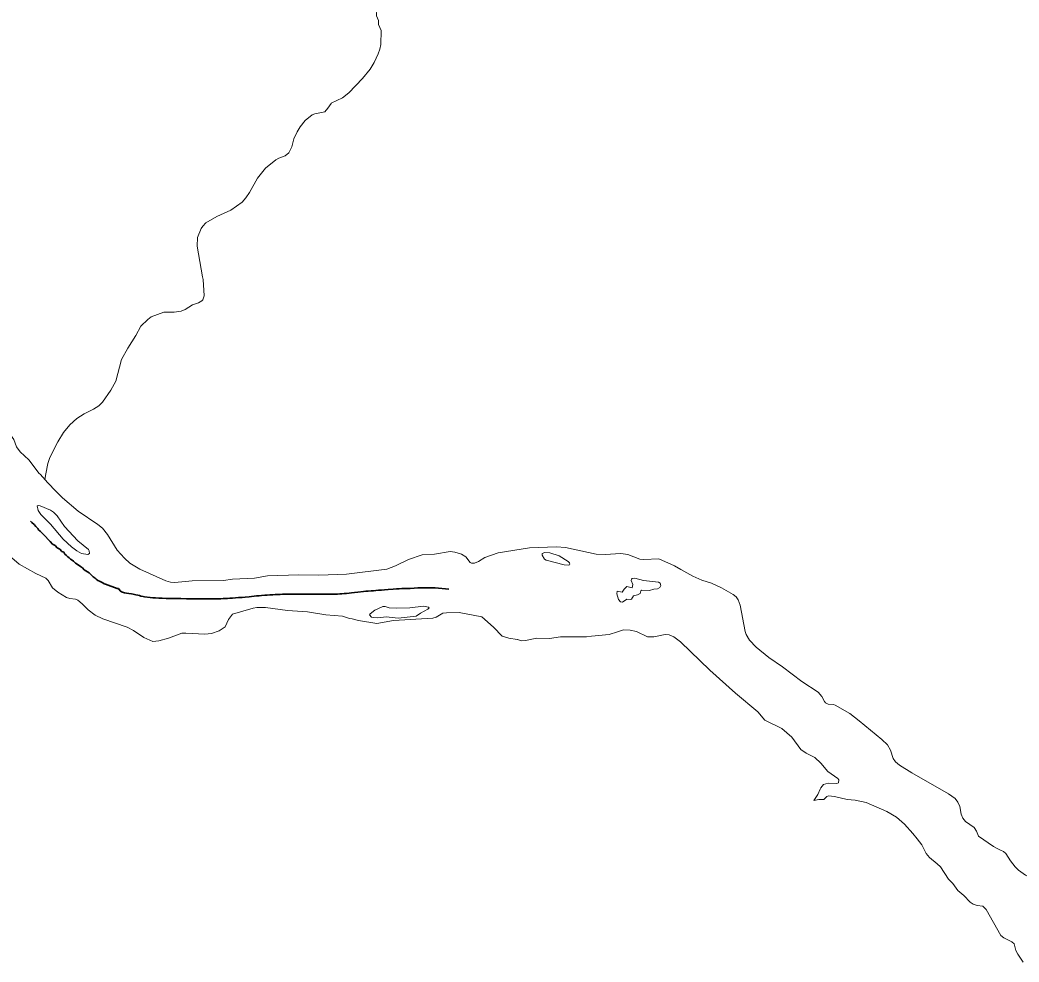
# Model space of a CAD drawing. Extents: x 553962 to 842807, y 8883888 to 9032388.
# Drawn here: x 602106 to 605379, y 8899891 to 8902976 of the extents above; entities that cross this region are included whole.
import ezdxf

# ---------------------------------------------------------------- set-up
doc = ezdxf.new("R2010")
doc.units = 0
doc.header["$LTSCALE"] = 20
doc.linetypes.add('LONG_DASH_SHORT_DASH', pattern=[9.9, 6, -1.2, 1.5, -1.2])
doc.layers.add('6', color=7, linetype='Continuous', lineweight=13)

msp = doc.modelspace()

# ---------------------------------------------------------------- linework, layer by layer
at = {"layer": '6'}
for points in [[(603279.8, 8902962.1), (603280.49, 8902974.63), (603273.47, 8902989.56), (603273.44, 8903000.5), (603277.99, 8903010.09), (603291.12, 8903028.08), (603297.74, 8903044.91), (603300.54, 8903057.09), (603304.56, 8903125.23), (603311.77, 8903143.45), (603311.77, 8903143.45), (603323.95, 8903166.86)], [(603279.8, 8902962.1), (603280.49, 8902974.63), (603273.47, 8902989.56), (603273.44, 8903000.5), (603277.99, 8903010.09), (603291.12, 8903028.08), (603297.74, 8903044.91), (603300.54, 8903057.09), (603304.56, 8903125.23), (603311.77, 8903143.45), (603311.77, 8903143.45), (603323.95, 8903166.86)], [(603125.3, 8902703.18), (603125.47, 8902703.44), (603161.88, 8902721.68), (603183.39, 8902737.94), (603227.48, 8902784.47), (603252.95, 8902814.84), (603266.09, 8902837.23), (603279.32, 8902865.21), (603284.73, 8902880.81), (603287.61, 8902895.78), (603289.1, 8902941.57), (603279.76, 8902961.36), (603279.8, 8902962.1)], [(603125.3, 8902703.18), (603125.47, 8902703.44), (603161.88, 8902721.68), (603183.39, 8902737.94), (603227.48, 8902784.47), (603252.95, 8902814.84), (603266.09, 8902837.23), (603279.32, 8902865.21), (603284.73, 8902880.81), (603287.61, 8902895.78), (603289.1, 8902941.57), (603279.76, 8902961.36), (603279.8, 8902962.1)], [(602703.63, 8902135.41), (602685.7, 8902235.02), (602687.06, 8902263.63), (602699.09, 8902292.92), (602704.88, 8902301.28), (602714.96, 8902311.44), (602750.22, 8902332.51), (602796.88, 8902353.16), (602833.05, 8902379.26), (602845.31, 8902393.56), (602857.65, 8902411.32), (602883.43, 8902457.74), (602910.16, 8902491.34), (602943.49, 8902518.11), (602953.52, 8902523.56), (602974.86, 8902531.28), (602985.91, 8902540.96), (602995.81, 8902560.92), (603003.06, 8902586.91), (603013.42, 8902609.65), (603023.1, 8902626.25), (603040.13, 8902647.54), (603062.69, 8902666.16), (603071.45, 8902669.28), (603104.31, 8902675.82), (603114.55, 8902687.52), (603125.3, 8902703.18)], [(602703.63, 8902135.41), (602685.7, 8902235.02), (602687.06, 8902263.63), (602699.09, 8902292.92), (602704.88, 8902301.28), (602714.96, 8902311.44), (602750.22, 8902332.51), (602796.88, 8902353.16), (602833.05, 8902379.26), (602845.31, 8902393.56), (602857.65, 8902411.32), (602883.43, 8902457.74), (602910.16, 8902491.34), (602943.49, 8902518.11), (602953.52, 8902523.56), (602974.86, 8902531.28), (602985.91, 8902540.96), (602995.81, 8902560.92), (603003.06, 8902586.91), (603013.42, 8902609.65), (603023.1, 8902626.25), (603040.13, 8902647.54), (603062.69, 8902666.16), (603071.45, 8902669.28), (603104.31, 8902675.82), (603114.55, 8902687.52), (603125.3, 8902703.18)], [(602187.37, 8901471.67), (602189.87, 8901490.44), (602196.75, 8901523.92), (602203.32, 8901543.17), (602229.29, 8901595.06), (602248.27, 8901625.37), (602269.26, 8901649.97), (602292.27, 8901670.76), (602316.37, 8901686.46), (602346.74, 8901702.02), (602364.04, 8901712.69), (602375.46, 8901724.68), (602403.4, 8901763.47), (602419.7, 8901793.94), (602438.03, 8901863.99), (602458.75, 8901901.12), (602485.65, 8901943.04), (602501.13, 8901973.64), (602524, 8901995.81), (602535.5, 8902003.67), (602576.85, 8902019.03), (602610.61, 8902019.27), (602633.51, 8902022.25), (602647.11, 8902028.57), (602670.34, 8902043.64), (602690.3, 8902050.43), (602701.41, 8902056.23), (602704.58, 8902059.49), (602709.04, 8902072.5), (602705.24, 8902126.49), (602703.63, 8902135.41)], [(602207.74, 8901552.01), (602229.29, 8901595.06), (602248.27, 8901625.37), (602269.26, 8901649.97), (602292.27, 8901670.76), (602316.37, 8901686.46), (602346.74, 8901702.02), (602364.04, 8901712.69), (602375.46, 8901724.68), (602403.4, 8901763.47), (602419.7, 8901793.94), (602438.03, 8901863.99), (602458.75, 8901901.12), (602485.65, 8901943.04), (602501.13, 8901973.64), (602524, 8901995.81), (602535.5, 8902003.67), (602576.85, 8902019.03), (602610.61, 8902019.27), (602633.51, 8902022.25), (602647.11, 8902028.57), (602670.34, 8902043.64), (602690.3, 8902050.43), (602701.41, 8902056.23), (602704.58, 8902059.49), (602709.04, 8902072.5), (602705.24, 8902126.49), (602703.63, 8902135.41)], [(602070.85, 8901639.8), (602072.45, 8901633.8), (602072.03, 8901620.66), (602085.55, 8901602.12), (602093.9, 8901578.14), (602105.95, 8901562.33), (602134.87, 8901535.58), (602168.7, 8901491.01), (602172.19, 8901488.39), (602197.17, 8901460.88)], [(602197.17, 8901460.88), (602223.36, 8901432.95), (602245.04, 8901410.88), (602295.86, 8901367.13), (602360.46, 8901324.26), (602375.87, 8901312.38), (602391.98, 8901291.34), (602423.71, 8901239.59), (602423.71, 8901239.59), (602447.57, 8901213.55), (602465.26, 8901197.52), (602498.3, 8901177.25), (602583.37, 8901139.38), (602598.3, 8901134.81), (602613.01, 8901133.98), (602669.5, 8901139.13), (602772.66, 8901140.05), (602801.52, 8901144.73), (602873.8, 8901148.29), (602916.43, 8901155.78), (603019.17, 8901158.66), (603085.21, 8901158.05), (603175.3, 8901161.32), (603307.68, 8901178.23), (603336, 8901188.64), (603378.15, 8901209.79), (603423.05, 8901224.59), (603463.51, 8901227.01), (603514.6, 8901235.18), (603530.54, 8901233.83), (603551.79, 8901227.21), (603566.3, 8901217.79), (603580.93, 8901199.6), (603585.28, 8901197.72), (603594.33, 8901197.71), (603607.91, 8901202.47)], [(602540.35, 8900940.63), (602511.75, 8900954.3), (602477.83, 8900977.18), (602457.14, 8900988.05), (602377.03, 8901014.62), (602351.72, 8901027.45), (602329.01, 8901044.26), (602309.14, 8901064.52), (602295.6, 8901075.72), (602287.41, 8901079.28), (602268.96, 8901082.05), (602258.51, 8901085.24), (602229.43, 8901101.88), (602212.6, 8901117.11), (602198.13, 8901140.66), (602190.3, 8901148.66), (602157.47, 8901163.26), (602103.36, 8901193.6), (602063.15, 8901227.62), (602030.49, 8901244.19), (602017.48, 8901255.54), (602008.53, 8901257.9), (601976.86, 8901251.42)], [(603607.91, 8901202.47), (603628.62, 8901215.94), (603671.7, 8901230.66), (603774.88, 8901247.24), (603862.93, 8901251.18), (603892.78, 8901248.73), (603993.84, 8901227.01), (604022.59, 8901225.75), (604073.66, 8901229.14), (604097.06, 8901225.22), (604136.49, 8901210.58), (604149.26, 8901209.57), (604198.29, 8901211.02), (604250.42, 8901188.43), (604270.59, 8901176.93)], [(604270.59, 8901176.93), (604309.91, 8901154.53), (604339.26, 8901141.87), (604370.87, 8901131.37)], [(604370.87, 8901131.37), (604370.87, 8901131.37), (604403.6, 8901117.1), (604442.54, 8901095.15), (604451.98, 8901087.1), (604458.62, 8901076.94), (604465.4, 8901060.02), (604481.98, 8900973.95), (604485.23, 8900964.09), (604495.81, 8900945.54), (604517.27, 8900922.74), (604558.51, 8900888.9), (604603.85, 8900858.36), (604666.96, 8900809.36), (604720.7, 8900774.75), (604733.08, 8900760.83), (604741.45, 8900744.45), (604745.16, 8900740.34), (604753.21, 8900735.88), (604770.92, 8900734.22), (604776.82, 8900732.23), (604824.31, 8900704.59), (604854.7, 8900681.48), (604929.05, 8900620.11), (604947.69, 8900602.56), (604957.57, 8900584.98), (604966.35, 8900557.39), (604974.17, 8900546.97), (604987.4, 8900535.92), (605027.78, 8900510.55), (605147.23, 8900442.38), (605169.23, 8900426.4), (605178.04, 8900414.48), (605184.58, 8900400.03), (605189.49, 8900375.27), (605194.17, 8900361.72), (605203.3, 8900351.67), (605231.7, 8900331.17), (605239.75, 8900319.75), (605246.12, 8900303.28), (605294.8, 8900269.11), (605308.7, 8900261.34), (605318.42, 8900257.25)], [(603193.66, 8901015.13), (603184.77, 8901016.16), (603162.39, 8901023.82), (603108.06, 8901028.04), (603047.52, 8901037.78), (602982.57, 8901042.26), (602909.9, 8901052.08), (602881.9, 8901051.79), (602870.01, 8901049.87), (602801.62, 8901030.16), (602788.26, 8901013.31), (602777.95, 8900988.78), (602767.83, 8900982.5)], [(603706.71, 8900952.03), (603685.39, 8900958.5), (603657.14, 8900987.53), (603618.81, 8901021.85), (603544.54, 8901036.22), (603502.65, 8901034.6), (603491.1, 8901033.82), (603468.95, 8901020.5), (603457.88, 8901017.35), (603329.44, 8901009.99), (603274.54, 8901000.3), (603214.91, 8901009.54), (603193.66, 8901015.13)], [(602767.83, 8900982.5), (602757.72, 8900976.22), (602733.53, 8900967.29), (602710.81, 8900964.53), (602649.2, 8900968.65), (602635.57, 8900968.31), (602592.33, 8900952), (602560.05, 8900943.34), (602540.35, 8900940.63)], [(603735.59, 8900947.22), (603734.15, 8900947.64), (603706.71, 8900952.03)], [(603961.49, 8900955.63), (603876.56, 8900956.43), (603840.61, 8900950.9), (603798.62, 8900951.22), (603761.7, 8900944.17), (603748.99, 8900943.3), (603735.59, 8900947.22)], [(604062.75, 8900972.27), (604035.98, 8900964.08), (603977.47, 8900958.67), (603961.49, 8900955.63)], [(604365.98, 8900847.02), (604269.07, 8900939.95), (604247.97, 8900956.03), (604232.68, 8900962.65), (604218.83, 8900964.13), (604182.61, 8900956.34), (604161.8, 8900955.63), (604125.55, 8900973.45), (604104.3, 8900978.35), (604083.22, 8900978.53), (604062.75, 8900972.27)], [(604545.66, 8900683.16), (604522.65, 8900710.94), (604449.62, 8900771.12), (604365.98, 8900847.02)], [(604745.29, 8900474.56), (604755.62, 8900477.09), (604782.23, 8900475.73), (604787.11, 8900478.43), (604787.9, 8900487.26), (604784.5, 8900492.2), (604751.99, 8900515.14), (604729.6, 8900542.83), (604709.44, 8900561.01), (604681.58, 8900575.02), (604663.58, 8900587.3), (604633.84, 8900627.53), (604602.03, 8900655.71), (604545.66, 8900683.16)], [(604706.59, 8900419.78), (604719.06, 8900439.57), (604727.32, 8900457.55), (604729.89, 8900461.23), (604729.9, 8900461.23)], [(604729.89, 8900461.23), (604737.94, 8900472.76), (604745.29, 8900474.56)], [(605045.28, 8900294.22), (605031.04, 8900312.27), (605003.15, 8900342.57), (604977.38, 8900365.2), (604945.48, 8900383.65), (604877.4, 8900413.42), (604842.31, 8900421.42), (604815.77, 8900423.51), (604773.85, 8900433.27), (604754.41, 8900435.28), (604749.28, 8900433), (604738.66, 8900423.69), (604723.04, 8900423.64), (604706.59, 8900419.78)], [(605391.87, 8899891.13), (605374.33, 8899916.5), (605368.74, 8899929.04), (605362.65, 8899950.14), (605355.07, 8899957.28), (605329.26, 8899970.52), (605318.78, 8899978.48), (605271.46, 8900063.6), (605260.05, 8900073.77), (605241.32, 8900075.81), (605228.1, 8900080.46), (605218.74, 8900087.61), (605197.73, 8900109.19), (605177.76, 8900125.55), (605161.58, 8900148.52), (605147.28, 8900162.11), (605121.12, 8900202.49), (605110.87, 8900213.17), (605084.87, 8900233.65), (605074.06, 8900246.21), (605060.11, 8900275.43), (605045.28, 8900294.22)], [(605318.42, 8900257.25), (605328.14, 8900253.16), (605335.8, 8900246.19), (605350.87, 8900222.77), (605366.06, 8900202.71), (605377.32, 8900192.35), (605399.92, 8900175.56), (605442.27, 8900156.22), (605489.34, 8900126.6)]]:
    msp.add_lwpolyline(points, dxfattribs=at)
for points in [[(602251.71, 8901317.42), (602227.08, 8901352.79), (602215.59, 8901364.69), (602205.21, 8901371.09), (602171.75, 8901385.51), (602165.23, 8901386.75), (602162.32, 8901385.54), (602165.56, 8901369.55), (602174.42, 8901356.86), (602206.03, 8901324.72), (602246.71, 8901276.44), (602274.61, 8901250.59), (602291.36, 8901237.45), (602307.36, 8901228.9), (602327.43, 8901225.69), (602333.29, 8901228.7), (602332.5, 8901238.19), (602330.45, 8901242.45), (602295.17, 8901270.27)], [(602251.71, 8901317.42), (602227.08, 8901352.79), (602215.59, 8901364.69), (602205.21, 8901371.09), (602171.75, 8901385.51), (602165.23, 8901386.75), (602162.32, 8901385.54), (602165.56, 8901369.55), (602174.42, 8901356.86), (602206.03, 8901324.72), (602246.71, 8901276.44), (602274.61, 8901250.59), (602291.36, 8901237.45), (602307.36, 8901228.9), (602327.43, 8901225.69), (602333.29, 8901228.7), (602332.5, 8901238.19), (602330.45, 8901242.45), (602295.17, 8901270.27)], [(603829.59, 8901206.72), (603888.35, 8901192.38), (603903.21, 8901191.07), (603906.42, 8901192.1), (603907.55, 8901194.33), (603906.01, 8901198.77), (603901.83, 8901202.94), (603872.61, 8901220.87), (603840.97, 8901231.43), (603825.61, 8901232.76), (603816.79, 8901229.32), (603815.94, 8901224.08), (603823.91, 8901210.25)], [(604197.76, 8901134.98), (604148.63, 8901140.26), (604120.38, 8901148.16), (604110.78, 8901146.68), (604108.8, 8901144.84), (604108.29, 8901141.01), (604113.81, 8901127.2), (604111.77, 8901117.09), (604093.77, 8901120.7), (604085.04, 8901112.39), (604078.76, 8901102.35), (604062.09, 8901106.06), (604061.49, 8901096.83), (604066.52, 8901078.49), (604073.3, 8901070.66), (604079.21, 8901069.99), (604094.31, 8901079.57), (604104.78, 8901078.45), (604108.88, 8901079.6), (604115.8, 8901090.45), (604129.24, 8901093.63), (604137.27, 8901098.45), (604139.65, 8901106.91), (604142.57, 8901109.47), (604168.31, 8901107.91), (604181.94, 8901111.69), (604194.38, 8901113.11), (604201.91, 8901117.67), (604204.95, 8901123.89), (604203.12, 8901131.55)], [(603339.51, 8901050.31), (603315.17, 8901051.46), (603302.21, 8901055.82), (603294.1, 8901055.63), (603268.45, 8901043.77), (603252.53, 8901031.17), (603250.7, 8901027.69), (603257.74, 8901020.9), (603263.23, 8901019.03), (603277.72, 8901018.22), (603305, 8901021.53), (603345.1, 8901017.02), (603403.93, 8901024.16), (603417.61, 8901033.48), (603441.93, 8901046.57), (603446.45, 8901050.97), (603443.88, 8901053.08), (603427.26, 8901056.04), (603382.53, 8901051.41)]]:
    msp.add_lwpolyline(points, close=True, dxfattribs=at)
at = {"layer": '6', "linetype": 'LONG_DASH_SHORT_DASH', "lineweight": 35}
for points in [[(602288.03, 8901197.7), (602280.9, 8901203.83), (602276.83, 8901207.41), (602270.72, 8901210.99), (602266.65, 8901215.08), (602262.06, 8901218.15), (602258.5, 8901222.24), (602252.9, 8901226.33), (602248.83, 8901232.97), (602242.72, 8901236.04), (602236.1, 8901243.2), (602227.96, 8901247.29), (602221.34, 8901254.95), (602212.69, 8901259.56), (602204.54, 8901268.25), (602197.92, 8901274.38), (602188.76, 8901285.12), (602180.61, 8901293.3), (602171.96, 8901302.5), (602166.36, 8901306.59), (602163.81, 8901310.68), (602157.19, 8901317.83), (602151.59, 8901324.48), (602144.47, 8901330.62), (602140.4, 8901334.7)], [(602560.33, 8901083.19), (602549.13, 8901084.21), (602540.48, 8901084.21), (602532.34, 8901084.72), (602514.01, 8901087.28), (602508.92, 8901088.3), (602501.29, 8901089.83), (602497.22, 8901091.37), (602492.13, 8901092.39), (602485.01, 8901093.92), (602476.86, 8901095.45), (602470.76, 8901096.48), (602462.61, 8901098.01), (602454.98, 8901099.54), (602448.36, 8901100.57), (602444.29, 8901101.08), (602438.18, 8901103.12), (602434.11, 8901106.7), (602428, 8901114.37), (602423.93, 8901114.88), (602385.76, 8901128.17), (602381.18, 8901130.22), (602376.6, 8901132.77), (602372.52, 8901135.33), (602366.42, 8901138.91), (602360.82, 8901140.95), (602355.22, 8901144.53), (602351.65, 8901148.62), (602345.55, 8901152.2), (602338.42, 8901159.36), (602331.8, 8901165.49), (602326.71, 8901168.56), (602316.02, 8901175.2), (602309.91, 8901181.85), (602304.31, 8901185.94), (602292.61, 8901194.12), (602288.03, 8901197.7)], [(603510.24, 8901111.95), (603465.63, 8901116.43), (603456.48, 8901116.43), (603446.81, 8901116.43), (603436.12, 8901116.43), (603421.87, 8901116.43), (603408.64, 8901116.43), (603396.93, 8901115.41), (603383.7, 8901114.9), (603374.54, 8901114.9), (603365.89, 8901114.39), (603356.73, 8901114.39), (603348.08, 8901112.85), (603339.43, 8901112.85), (603328.24, 8901112.34), (603311.44, 8901110.81), (603300.25, 8901110.3), (603290.07, 8901108.76), (603280.4, 8901108.76), (603271.75, 8901108.25), (603263.61, 8901106.72), (603255.97, 8901106.72), (603246.31, 8901105.18), (603239.18, 8901105.18), (603230.53, 8901104.16), (603212.72, 8901102.11), (603202.03, 8901101.09), (603191.86, 8901100.07), (603183.71, 8901099.05), (603175.06, 8901098.54)], [(603175.06, 8901098.54), (603167.43, 8901098.02), (603159.8, 8901097), (603153.18, 8901096.49), (603146.06, 8901095.98), (603137.92, 8901095.47), (603129.26, 8901095.47), (603118.07, 8901095.47), (603107.89, 8901095.47), (603099.24, 8901095.47), (603091.61, 8901095.47), (603082.96, 8901095.47), (603078.37, 8901095.47), (603071.25, 8901095.47), (603064.13, 8901095.47), (603060.05, 8901095.47), (603053.44, 8901095.47), (603048.86, 8901095.47), (603041.23, 8901095.47), (603037.15, 8901095.47), (603025.96, 8901095.47), (603016.29, 8901095.47), (603006.11, 8901095.46), (602995.93, 8901095.46), (602986.77, 8901095.46), (602977.61, 8901095.46), (602965.91, 8901095.46), (602958.28, 8901094.95), (602949.63, 8901094.95), (602941.48, 8901094.44), (602933.85, 8901093.93), (602924.69, 8901093.42), (602915.02, 8901092.91), (602907.39, 8901092.4), (602897.21, 8901091.88), (602889.07, 8901090.86), (602880.93, 8901089.84), (602872.78, 8901089.33), (602864.64, 8901088.3), (602855.99, 8901087.28), (602843.27, 8901086.26), (602833.6, 8901085.24), (602821.9, 8901084.73), (602801.54, 8901083.19), (602793.4, 8901082.68), (602785.26, 8901082.17), (602777.62, 8901082.17), (602771.52, 8901081.15), (602763.88, 8901080.63), (602754.72, 8901080.63), (602747.09, 8901080.63), (602737.42, 8901080.63), (602729.79, 8901080.63), (602720.63, 8901080.63), (602710.45, 8901080.63), (602700.78, 8901080.63), (602690.6, 8901080.63), (602681.44, 8901080.63), (602672.28, 8901080.63), (602662.11, 8901080.63), (602650.91, 8901080.63), (602633.1, 8901081.14), (602584.75, 8901082.16), (602571.01, 8901082.68), (602560.33, 8901083.19)]]:
    msp.add_lwpolyline(points, dxfattribs=at)

doc.saveas('drawing.dxf')
